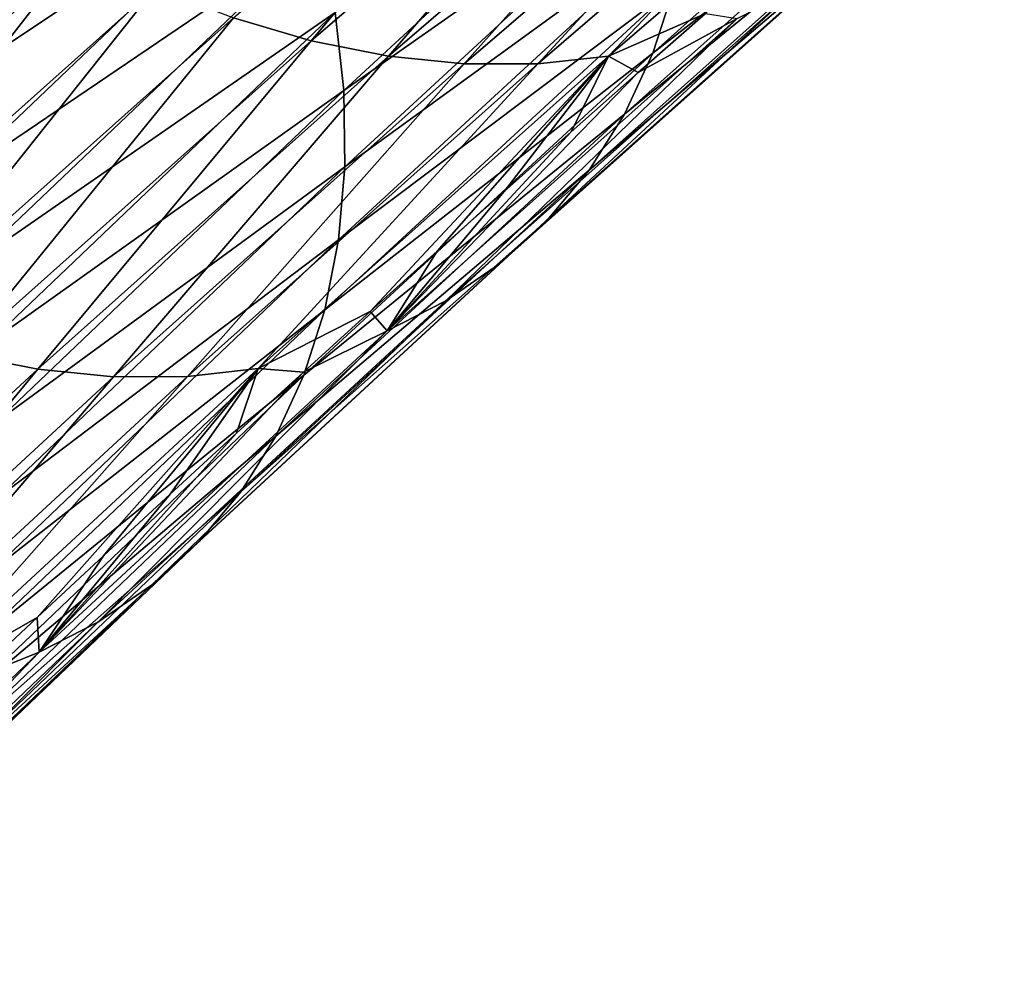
# Model space of a CAD drawing. Header units: millimetres. Extents: x -522 to 188, y -54 to 63.
# Tile 1018 of 1056: x 44.13 to 47.18, y -18.52 to -15.54. Entities that reach past the tile are written whole.
import ezdxf

# ---------------------------------------------------------------- set-up
doc = ezdxf.new("R2010")
doc.units = ezdxf.units.MM
doc.header["$LTSCALE"] = 65.185185
doc.layers.add('39', color=7, linetype='CONTINUOUS')
doc.layers.add('40', color=7, linetype='CONTINUOUS')

msp = doc.modelspace()

# ---------------------------------------------------------------- linework, layer by layer
at = {"layer": '39', "linetype": 'CONTINUOUS'}
for points in [[(44.7765, -14.5241, -54.8063), (43.5525, -15.3196, -53.2619), (43.6895, -15.5603, -53.3324), (44.7765, -14.5241, -54.8063)], [(44.7765, -14.5241, -54.8063), (43.6895, -15.5603, -53.3324), (44.8918, -14.771, -54.8924), (44.7765, -14.5241, -54.8063)], [(47.1846, -14.6701, -59.0136), (46.0944, -15.6426, -57.5595), (47.0952, -14.8608, -59.2067), (47.1846, -14.6701, -59.0136)], [(47.1846, -14.6701, -59.0136), (46.1608, -15.4381, -57.3713), (46.0944, -15.6426, -57.5595), (47.1846, -14.6701, -59.0136)], [(44.8918, -14.771, -54.8924), (43.6895, -15.5603, -53.3324), (43.8065, -15.8056, -53.4208), (44.8918, -14.771, -54.8924)], [(44.8918, -14.771, -54.8924), (43.8065, -15.8056, -53.4208), (44.9861, -15.0202, -54.9957), (44.8918, -14.771, -54.8924)], [(46.2232, -14.7548, -56.8615), (45.1085, -15.5165, -55.25), (45.1355, -15.7591, -55.3986), (46.2232, -14.7548, -56.8615)], [(46.2232, -14.7548, -56.8615), (45.1355, -15.7591, -55.3986), (46.2255, -14.9921, -57.0207), (46.2232, -14.7548, -56.8615)], [(47.0952, -14.8608, -59.2067), (46.0944, -15.6426, -57.5595), (46.0061, -15.8324, -57.754), (47.0952, -14.8608, -59.2067)], [(47.0952, -14.8608, -59.2067), (46.0061, -15.8324, -57.754), (46.9848, -15.0349, -59.4047), (47.0952, -14.8608, -59.2067)], [(46.2255, -14.9921, -57.0207), (45.1355, -15.7591, -55.3986), (45.1392, -15.995, -55.5598), (46.2255, -14.9921, -57.0207)], [(46.2255, -14.9921, -57.0207), (45.1392, -15.995, -55.5598), (46.2046, -15.2206, -57.1911), (46.2255, -14.9921, -57.0207)], [(44.9861, -15.0202, -54.9957), (43.8065, -15.8056, -53.4208), (43.9024, -16.0532, -53.5264), (44.9861, -15.0202, -54.9957)], [(44.9861, -15.0202, -54.9957), (43.9024, -16.0532, -53.5264), (45.0586, -15.2694, -55.1153), (44.9861, -15.0202, -54.9957)], [(46.9848, -15.0349, -59.4047), (46.0061, -15.8324, -57.754), (45.8966, -16.0056, -57.9532), (46.9848, -15.0349, -59.4047)], [(46.9848, -15.0349, -59.4047), (45.8966, -16.0056, -57.9532), (46.8544, -15.1908, -59.6056), (46.9848, -15.0349, -59.4047)], [(46.8544, -15.1908, -59.6056), (45.767, -16.1608, -58.1552), (46.7053, -15.327, -59.8078), (46.8544, -15.1908, -59.6056)], [(46.8544, -15.1908, -59.6056), (45.8966, -16.0056, -57.9532), (45.767, -16.1608, -58.1552), (46.8544, -15.1908, -59.6056)], [(46.2046, -15.2206, -57.1911), (45.1197, -16.2222, -55.7321), (46.1608, -15.4381, -57.3713), (46.2046, -15.2206, -57.1911)], [(46.2046, -15.2206, -57.1911), (45.1392, -15.995, -55.5598), (45.1197, -16.2222, -55.7321), (46.2046, -15.2206, -57.1911)], [(45.0586, -15.2694, -55.1153), (43.9024, -16.0532, -53.5264), (43.9764, -16.3009, -53.6481), (45.0586, -15.2694, -55.1153)], [(45.0586, -15.2694, -55.1153), (43.9764, -16.3009, -53.6481), (45.1085, -15.5165, -55.25), (45.0586, -15.2694, -55.1153)], [(46.7053, -15.327, -59.8078), (45.6184, -16.2965, -58.3581), (46.5386, -15.4423, -60.0093), (46.7053, -15.327, -59.8078)], [(46.7053, -15.327, -59.8078), (45.767, -16.1608, -58.1552), (45.6184, -16.2965, -58.3581), (46.7053, -15.327, -59.8078)], [(46.1608, -15.4381, -57.3713), (45.1197, -16.2222, -55.7321), (45.0772, -16.4385, -55.9139), (46.1608, -15.4381, -57.3713)], [(46.1608, -15.4381, -57.3713), (45.0772, -16.4385, -55.9139), (46.0944, -15.6426, -57.5595), (46.1608, -15.4381, -57.3713)], [(45.6184, -16.2965, -58.3581), (45.4522, -16.4114, -58.5601), (46.5386, -15.4423, -60.0093), (45.6184, -16.2965, -58.3581)], [(45.4522, -16.4114, -58.5601), (46.3561, -15.5356, -60.2083), (46.5386, -15.4423, -60.0093), (45.4522, -16.4114, -58.5601)], [(45.1085, -15.5165, -55.25), (43.9764, -16.3009, -53.6481), (44.0279, -16.5465, -53.7849), (45.1085, -15.5165, -55.25)], [(45.1085, -15.5165, -55.25), (44.0279, -16.5465, -53.7849), (45.1355, -15.7591, -55.3986), (45.1085, -15.5165, -55.25)], [(45.2698, -16.5046, -58.7594), (46.049, -15.703, -60.2562), (46.3561, -15.5356, -60.2083), (45.2698, -16.5046, -58.7594)], [(45.2698, -16.5046, -58.7594), (46.3561, -15.5356, -60.2083), (45.4522, -16.4114, -58.5601), (45.2698, -16.5046, -58.7594)], [(46.049, -15.703, -60.2562), (46.2576, -15.5203, -60.5332), (46.3561, -15.5356, -60.2083), (46.049, -15.703, -60.2562)], [(46.0944, -15.6426, -57.5595), (45.0119, -16.642, -56.1036), (46.0061, -15.8324, -57.754), (46.0944, -15.6426, -57.5595)], [(46.0944, -15.6426, -57.5595), (45.0772, -16.4385, -55.9139), (45.0119, -16.642, -56.1036), (46.0944, -15.6426, -57.5595)], [(45.8407, -15.8868, -59.9791), (46.049, -15.703, -60.2562), (45.2698, -16.5046, -58.7594), (45.8407, -15.8868, -59.9791)], [(45.1355, -15.7591, -55.3986), (44.0279, -16.5465, -53.7849), (44.0563, -16.7877, -53.9355), (45.1355, -15.7591, -55.3986)], [(45.1355, -15.7591, -55.3986), (44.0563, -16.7877, -53.9355), (45.1392, -15.995, -55.5598), (45.1355, -15.7591, -55.3986)], [(46.0061, -15.8324, -57.754), (45.0119, -16.642, -56.1036), (44.9246, -16.8309, -56.2995), (46.0061, -15.8324, -57.754)], [(46.0061, -15.8324, -57.754), (44.9246, -16.8309, -56.2995), (45.8966, -16.0056, -57.9532), (46.0061, -15.8324, -57.754)], [(45.6327, -16.0717, -59.7019), (45.8407, -15.8868, -59.9791), (45.2698, -16.5046, -58.7594), (45.6327, -16.0717, -59.7019)], [(45.1392, -15.995, -55.5598), (44.0563, -16.7877, -53.9355), (44.0614, -17.0224, -54.0985), (45.1392, -15.995, -55.5598)], [(45.1392, -15.995, -55.5598), (44.0614, -17.0224, -54.0985), (45.1197, -16.2222, -55.7321), (45.1392, -15.995, -55.5598)], [(45.8966, -16.0056, -57.9532), (44.9246, -16.8309, -56.2995), (44.816, -17.0034, -56.4998), (45.8966, -16.0056, -57.9532)], [(45.8966, -16.0056, -57.9532), (44.816, -17.0034, -56.4998), (45.767, -16.1608, -58.1552), (45.8966, -16.0056, -57.9532)], [(45.4249, -16.2575, -59.4246), (45.6327, -16.0717, -59.7019), (45.2698, -16.5046, -58.7594), (45.4249, -16.2575, -59.4246)], [(45.767, -16.1608, -58.1552), (44.687, -17.1579, -56.7027), (45.6184, -16.2965, -58.3581), (45.767, -16.1608, -58.1552)], [(45.767, -16.1608, -58.1552), (44.816, -17.0034, -56.4998), (44.687, -17.1579, -56.7027), (45.767, -16.1608, -58.1552)], [(45.1197, -16.2222, -55.7321), (44.0432, -17.2484, -54.2725), (45.0772, -16.4385, -55.9139), (45.1197, -16.2222, -55.7321)], [(45.1197, -16.2222, -55.7321), (44.0614, -17.0224, -54.0985), (44.0432, -17.2484, -54.2725), (45.1197, -16.2222, -55.7321)], [(45.2174, -16.4445, -59.1472), (45.4249, -16.2575, -59.4246), (45.2698, -16.5046, -58.7594), (45.2174, -16.4445, -59.1472)], [(45.6184, -16.2965, -58.3581), (44.5389, -17.2931, -56.9063), (45.4522, -16.4114, -58.5601), (45.6184, -16.2965, -58.3581)], [(45.6184, -16.2965, -58.3581), (44.687, -17.1579, -56.7027), (44.5389, -17.2931, -56.9063), (45.6184, -16.2965, -58.3581)], [(44.5389, -17.2931, -56.9063), (44.373, -17.4077, -57.1088), (45.4522, -16.4114, -58.5601), (44.5389, -17.2931, -56.9063)], [(44.373, -17.4077, -57.1088), (45.2698, -16.5046, -58.7594), (45.4522, -16.4114, -58.5601), (44.373, -17.4077, -57.1088)], [(45.0772, -16.4385, -55.9139), (44.0432, -17.2484, -54.2725), (44.0018, -17.4636, -54.4559), (45.0772, -16.4385, -55.9139)], [(45.0772, -16.4385, -55.9139), (44.0018, -17.4636, -54.4559), (45.0119, -16.642, -56.1036), (45.0772, -16.4385, -55.9139)], [(45.0102, -16.6324, -58.8697), (45.2174, -16.4445, -59.1472), (45.2698, -16.5046, -58.7594), (45.0102, -16.6324, -58.8697)], [(44.1908, -17.5007, -57.3084), (45.0102, -16.6324, -58.8697), (45.2698, -16.5046, -58.7594), (44.1908, -17.5007, -57.3084)], [(44.1908, -17.5007, -57.3084), (45.2698, -16.5046, -58.7594), (44.373, -17.4077, -57.1088), (44.1908, -17.5007, -57.3084)], [(45.0119, -16.642, -56.1036), (43.9376, -17.6661, -54.647), (44.9246, -16.8309, -56.2995), (45.0119, -16.642, -56.1036)], [(45.0119, -16.642, -56.1036), (44.0018, -17.4636, -54.4559), (43.9376, -17.6661, -54.647), (45.0119, -16.642, -56.1036)], [(44.8032, -16.8213, -58.5921), (45.0102, -16.6324, -58.8697), (44.1908, -17.5007, -57.3084), (44.8032, -16.8213, -58.5921)], [(44.5965, -17.0111, -58.3145), (44.8032, -16.8213, -58.5921), (44.1908, -17.5007, -57.3084), (44.5965, -17.0111, -58.3145)], [(44.9246, -16.8309, -56.2995), (43.9376, -17.6661, -54.647), (43.8511, -17.8541, -54.8442), (44.9246, -16.8309, -56.2995)], [(44.9246, -16.8309, -56.2995), (43.8511, -17.8541, -54.8442), (44.816, -17.0034, -56.4998), (44.9246, -16.8309, -56.2995)], [(44.816, -17.0034, -56.4998), (43.8511, -17.8541, -54.8442), (43.7433, -18.0258, -55.0455), (44.816, -17.0034, -56.4998)], [(44.816, -17.0034, -56.4998), (43.7433, -18.0258, -55.0455), (44.687, -17.1579, -56.7027), (44.816, -17.0034, -56.4998)], [(44.3901, -17.202, -58.0368), (44.5965, -17.0111, -58.3145), (44.1908, -17.5007, -57.3084), (44.3901, -17.202, -58.0368)], [(44.687, -17.1579, -56.7027), (43.6149, -18.1798, -55.2492), (44.5389, -17.2931, -56.9063), (44.687, -17.1579, -56.7027)], [(44.687, -17.1579, -56.7027), (43.7433, -18.0258, -55.0455), (43.6149, -18.1798, -55.2492), (44.687, -17.1579, -56.7027)], [(44.1839, -17.3937, -57.759), (44.3901, -17.202, -58.0368), (44.1908, -17.5007, -57.3084), (44.1839, -17.3937, -57.759)], [(44.5389, -17.2931, -56.9063), (43.4673, -18.3145, -55.4534), (44.373, -17.4077, -57.1088), (44.5389, -17.2931, -56.9063)], [(44.5389, -17.2931, -56.9063), (43.6149, -18.1798, -55.2492), (43.4673, -18.3145, -55.4534), (44.5389, -17.2931, -56.9063)], [(43.4673, -18.3145, -55.4534), (43.3017, -18.4288, -55.6564), (44.373, -17.4077, -57.1088), (43.4673, -18.3145, -55.4534)], [(43.3017, -18.4288, -55.6564), (44.1908, -17.5007, -57.3084), (44.373, -17.4077, -57.1088), (43.3017, -18.4288, -55.6564)], [(43.9781, -17.5864, -57.4812), (44.1839, -17.3937, -57.759), (44.1908, -17.5007, -57.3084), (43.9781, -17.5864, -57.4812)], [(43.1196, -18.5217, -55.8561), (43.9781, -17.5864, -57.4812), (44.1908, -17.5007, -57.3084), (43.1196, -18.5217, -55.8561)], [(43.1196, -18.5217, -55.8561), (44.1908, -17.5007, -57.3084), (43.3017, -18.4288, -55.6564), (43.1196, -18.5217, -55.8561)]]:
    msp.add_3dface(points, dxfattribs=at)
at = {"layer": '40', "linetype": 'CONTINUOUS'}
for points in [[(45.8902, -14.5903, -62.8344), (45.0348, -15.6045, -61.2485), (44.7932, -15.5333, -61.3835), (45.8902, -14.5903, -62.8344)], [(46.1307, -14.6625, -62.698), (45.0348, -15.6045, -61.2485), (45.8902, -14.5903, -62.8344), (46.1307, -14.6625, -62.698)], [(46.1307, -14.6625, -62.698), (45.2742, -15.6524, -61.0999), (45.0348, -15.6045, -61.2485), (46.1307, -14.6625, -62.698)], [(46.3691, -14.7112, -62.5481), (45.2742, -15.6524, -61.0999), (46.1307, -14.6625, -62.698), (46.3691, -14.7112, -62.5481)], [(46.3691, -14.7112, -62.5481), (45.509, -15.6764, -60.9389), (45.2742, -15.6524, -61.0999), (46.3691, -14.7112, -62.5481)], [(46.6032, -14.7358, -62.386), (45.509, -15.6764, -60.9389), (46.3691, -14.7112, -62.5481), (46.6032, -14.7358, -62.386)], [(47.0502, -14.7125, -62.0316), (45.9569, -15.6522, -60.5857), (46.831, -14.7363, -62.2134), (47.0502, -14.7125, -62.0316)], [(47.0502, -14.7125, -62.0316), (46.2576, -15.5203, -60.5332), (45.9569, -15.6522, -60.5857), (47.0502, -14.7125, -62.0316)], [(46.6032, -14.7358, -62.386), (45.7373, -15.6763, -60.767), (45.509, -15.6764, -60.9389), (46.6032, -14.7358, -62.386)], [(46.831, -14.7363, -62.2134), (45.7373, -15.6763, -60.767), (46.6032, -14.7358, -62.386), (46.831, -14.7363, -62.2134)], [(46.831, -14.7363, -62.2134), (45.9569, -15.6522, -60.5857), (45.7373, -15.6763, -60.767), (46.831, -14.7363, -62.2134)], [(44.3118, -15.3234, -61.6075), (43.2193, -16.298, -60.1502), (44.0765, -15.1866, -61.6945), (44.3118, -15.3234, -61.6075)], [(44.3118, -15.3234, -61.6075), (43.4603, -16.4127, -60.0481), (43.2193, -16.298, -60.1502), (44.3118, -15.3234, -61.6075)], [(44.5515, -15.4393, -61.5035), (43.4603, -16.4127, -60.0481), (44.3118, -15.3234, -61.6075), (44.5515, -15.4393, -61.5035)], [(44.5515, -15.4393, -61.5035), (43.7032, -16.5056, -59.9297), (43.4603, -16.4127, -60.0481), (44.5515, -15.4393, -61.5035)], [(44.7932, -15.5333, -61.3835), (43.7032, -16.5056, -59.9297), (44.5515, -15.4393, -61.5035), (44.7932, -15.5333, -61.3835)], [(44.7932, -15.5333, -61.3835), (43.9459, -16.5759, -59.7961), (43.7032, -16.5056, -59.9297), (44.7932, -15.5333, -61.3835)], [(45.0348, -15.6045, -61.2485), (43.9459, -16.5759, -59.7961), (44.7932, -15.5333, -61.3835), (45.0348, -15.6045, -61.2485)], [(46.2576, -15.5203, -60.5332), (46.049, -15.703, -60.2562), (45.9569, -15.6522, -60.5857), (46.2576, -15.5203, -60.5332)], [(45.0348, -15.6045, -61.2485), (44.1861, -16.623, -59.6487), (43.9459, -16.5759, -59.7961), (45.0348, -15.6045, -61.2485)], [(45.2742, -15.6524, -61.0999), (44.1861, -16.623, -59.6487), (45.0348, -15.6045, -61.2485), (45.2742, -15.6524, -61.0999)], [(45.2742, -15.6524, -61.0999), (44.4217, -16.6463, -59.4886), (44.1861, -16.623, -59.6487), (45.2742, -15.6524, -61.0999)], [(45.509, -15.6764, -60.9389), (44.4217, -16.6463, -59.4886), (45.2742, -15.6524, -61.0999), (45.509, -15.6764, -60.9389)], [(45.9569, -15.6522, -60.5857), (44.8705, -16.6213, -59.1366), (45.7373, -15.6763, -60.767), (45.9569, -15.6522, -60.5857)], [(45.9569, -15.6522, -60.5857), (45.2174, -16.4445, -59.1472), (44.8705, -16.6213, -59.1366), (45.9569, -15.6522, -60.5857)], [(45.4249, -16.2575, -59.4246), (45.2174, -16.4445, -59.1472), (45.9569, -15.6522, -60.5857), (45.4249, -16.2575, -59.4246)], [(45.6327, -16.0717, -59.7019), (45.4249, -16.2575, -59.4246), (45.9569, -15.6522, -60.5857), (45.6327, -16.0717, -59.7019)], [(45.8407, -15.8868, -59.9791), (45.6327, -16.0717, -59.7019), (45.9569, -15.6522, -60.5857), (45.8407, -15.8868, -59.9791)], [(46.049, -15.703, -60.2562), (45.8407, -15.8868, -59.9791), (45.9569, -15.6522, -60.5857), (46.049, -15.703, -60.2562)], [(45.509, -15.6764, -60.9389), (44.6506, -16.6458, -59.3174), (44.4217, -16.6463, -59.4886), (45.509, -15.6764, -60.9389)], [(45.7373, -15.6763, -60.767), (44.8705, -16.6213, -59.1366), (44.6506, -16.6458, -59.3174), (45.7373, -15.6763, -60.767)], [(45.7373, -15.6763, -60.767), (44.6506, -16.6458, -59.3174), (45.509, -15.6764, -60.9389), (45.7373, -15.6763, -60.767)], [(45.2174, -16.4445, -59.1472), (45.0102, -16.6324, -58.8697), (44.8705, -16.6213, -59.1366), (45.2174, -16.4445, -59.1472)], [(44.1861, -16.623, -59.6487), (43.1055, -17.6206, -58.1954), (43.9459, -16.5759, -59.7961), (44.1861, -16.623, -59.6487)], [(44.1861, -16.623, -59.6487), (43.3418, -17.6434, -58.0362), (43.1055, -17.6206, -58.1954), (44.1861, -16.623, -59.6487)], [(44.4217, -16.6463, -59.4886), (43.3418, -17.6434, -58.0362), (44.1861, -16.623, -59.6487), (44.4217, -16.6463, -59.4886)], [(44.4217, -16.6463, -59.4886), (43.5711, -17.6424, -57.8657), (43.3418, -17.6434, -58.0362), (44.4217, -16.6463, -59.4886)], [(44.6506, -16.6458, -59.3174), (43.7914, -17.6176, -57.6854), (43.5711, -17.6424, -57.8657), (44.6506, -16.6458, -59.3174)], [(44.6506, -16.6458, -59.3174), (43.5711, -17.6424, -57.8657), (44.4217, -16.6463, -59.4886), (44.6506, -16.6458, -59.3174)], [(44.8705, -16.6213, -59.1366), (43.7914, -17.6176, -57.6854), (44.6506, -16.6458, -59.3174), (44.8705, -16.6213, -59.1366)], [(44.8705, -16.6213, -59.1366), (44.1839, -17.3937, -57.759), (43.7914, -17.6176, -57.6854), (44.8705, -16.6213, -59.1366)], [(44.3901, -17.202, -58.0368), (44.1839, -17.3937, -57.759), (44.8705, -16.6213, -59.1366), (44.3901, -17.202, -58.0368)], [(44.5965, -17.0111, -58.3145), (44.3901, -17.202, -58.0368), (44.8705, -16.6213, -59.1366), (44.5965, -17.0111, -58.3145)], [(44.8032, -16.8213, -58.5921), (44.5965, -17.0111, -58.3145), (44.8705, -16.6213, -59.1366), (44.8032, -16.8213, -58.5921)], [(45.0102, -16.6324, -58.8697), (44.8032, -16.8213, -58.5921), (44.8705, -16.6213, -59.1366), (45.0102, -16.6324, -58.8697)], [(44.1839, -17.3937, -57.759), (43.9781, -17.5864, -57.4812), (43.7914, -17.6176, -57.6854), (44.1839, -17.3937, -57.759)]]:
    msp.add_3dface(points, dxfattribs=at)

doc.saveas('drawing.dxf')
